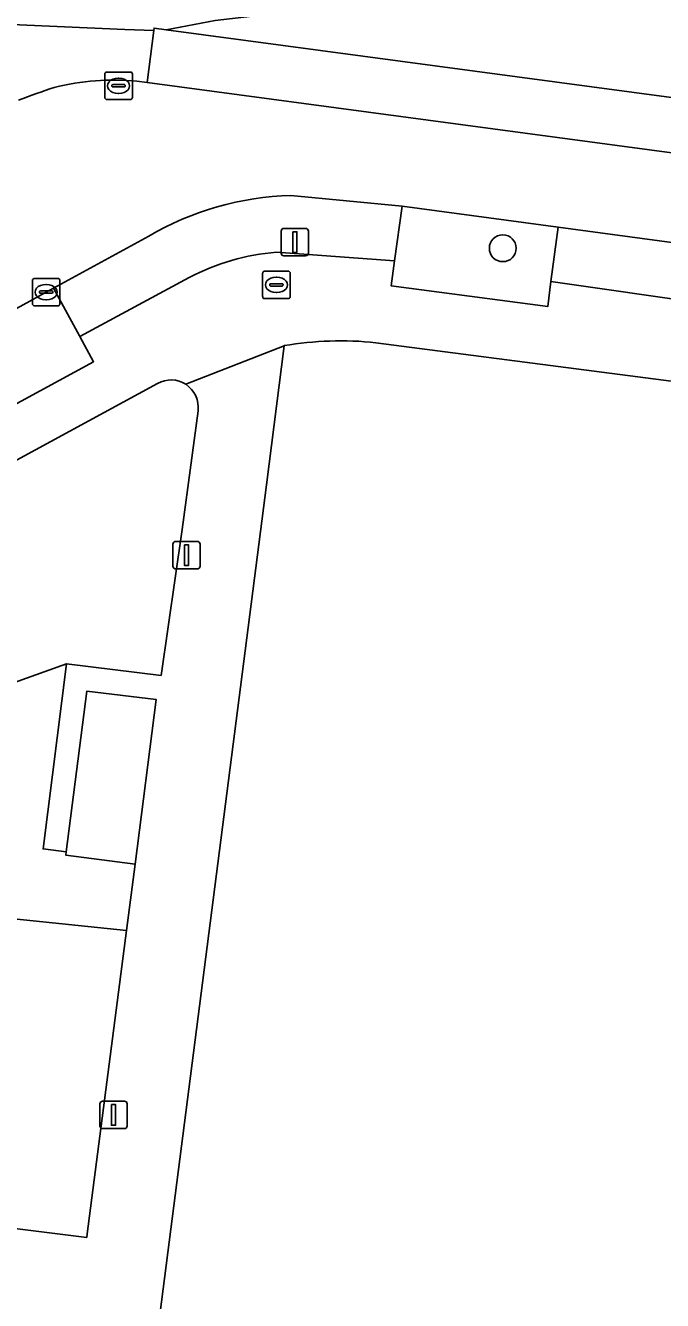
# Model space of a CAD drawing. Extents: x 161258 to 161838, y 380833 to 381727.
# Drawn here: x 161586.46 to 161609.62, y 381626.2 to 381672.56 of the extents above; entities that cross this region are included whole.
import ezdxf

# ---------------------------------------------------------------- set-up
doc = ezdxf.new("R2010")
doc.units = 0
for name, color, linetype in [('IMGEO_Berm_groen', 7, 'Continuous'), ('IMGEO_Boom', 7, 'Continuous'), ('IMGEO_Brandkraan', 7, 'Continuous'), ('IMGEO_Erf', 7, 'Continuous'), ('IMGEO_Groenvoorziening', 7, 'Continuous'), ('IMGEO_Kolk', 7, 'Continuous'), ('IMGEO_Lichtmast', 7, 'Continuous'), ('IMGEO_Pand', 7, 'Continuous'), ('IMGEO_Parkeervlak_halfverhard', 7, 'Continuous'), ('IMGEO_Parkeervlak_open', 7, 'Continuous'), ('IMGEO_Rijbaan_lokaal_open', 7, 'Continuous'), ('IMGEO_Rioolput', 7, 'Continuous'), ('IMGEO_Voetpad_open', 7, 'Continuous')]:
    doc.layers.add(name, color=color, linetype=linetype)

msp = doc.modelspace()

# ---------------------------------------------------------------- linework, layer by layer
at = {"layer": 'IMGEO_Berm_groen'}
for points in [[(161590.516, 381670.535), (161590.884, 381670.486), (161591.126, 381672.369), (161590.075, 381672.415), (161569.243, 381673.332), (161553.615, 381674.625), (161541.328, 381675.861), (161500, 381680.965), (161479.26, 381683.527), (161448.242, 381687.62), (161413.662, 381693.013), (161412.207, 381694.368), (161412.767, 381698.536), (161411.889, 381699.505), (161411.91, 381699.657), (161411.957, 381699.966), (161412.199, 381701.786), (161412.495, 381704.012), (161412.591, 381704.741), (161412.782, 381706.187)], [(161419.518, 381699.804), (161598.175, 381675.897), (161597.877, 381673.07), (161595.231, 381672.953), (161593.354, 381672.734), (161591.581, 381672.404), (161665.053, 381662.56), (161687.397, 381659.556)]]:
    msp.add_lwpolyline(points, dxfattribs=at)
msp.add_lwpolyline([(161419.518, 381699.804), (161419.285, 381697.682), (161412.767, 381698.536), (161412.207, 381694.368), (161413.662, 381693.013), (161448.242, 381687.62), (161479.26, 381683.527), (161500, 381680.965), (161541.328, 381675.861), (161553.615, 381674.625), (161569.243, 381673.332), (161590.075, 381672.415), (161591.126, 381672.369), (161591.138, 381672.463), (161591.581, 381672.404), (161593.354, 381672.734), (161595.231, 381672.953), (161597.877, 381673.07), (161598.175, 381675.897)], close=True, dxfattribs=at)
for centre, radius, start, end in [((161589.71, 381661.359), 9.211, 84.98, 103.8115), ((161595.138, 381646.941), 24.576, 108.0787, 111.2905)]:
    msp.add_arc(centre, radius, start, end, dxfattribs=at)
at = {"layer": 'IMGEO_Boom'}
msp.add_circle((161603.814, 381664.459), 0.489, dxfattribs=at)
at = {"layer": 'IMGEO_Brandkraan'}
for p, q in [((161595.085, 381662.699), (161595.085, 381663.551)), ((161595.16, 381663.625), (161596.012, 381663.625)), ((161596.086, 381663.551), (161596.086, 381662.699)), ((161595.344, 381663.119), (161595.344, 381663.131)), ((161595.782, 381663.082), (161595.384, 381663.082)), ((161595.387, 381663.168), (161595.785, 381663.168)), ((161595.573, 381663.405), (161595.598, 381663.405)), ((161595.828, 381663.131), (161595.828, 381663.119)), ((161596.012, 381662.625), (161595.16, 381662.625)), ((161595.596, 381662.845), (161595.571, 381662.845))]:
    msp.add_line(p, q, dxfattribs=at)
for points in [[(161595.085, 381662.699), (161595.085, 381663.551)], [(161595.16, 381663.625), (161596.012, 381663.625)], [(161596.086, 381663.551), (161596.086, 381662.699)], [(161596.012, 381662.625), (161595.16, 381662.625)]]:
    msp.add_lwpolyline(points, dxfattribs=at)
for centre, radius, start, end in [((161595.162, 381663.549), 0.0765, 91.552, 178.448), ((161595.162, 381663.549), 0.0765, 91.552, 178.448), ((161596.01, 381663.549), 0.0765, 1.552, 88.448), ((161596.01, 381663.549), 0.0765, 1.552, 88.448), ((161595.384, 381663.128), 0.0403, 85.8775, 175.7526), ((161595.381, 381663.118), 0.0366, 178.938, 274.7102), ((161595.785, 381663.125), 0.043, 264.8664, 352.4533), ((161595.789, 381663.13), 0.0386, 1.7309, 96.639), ((161595.162, 381662.701), 0.0765, 181.552, 268.448), ((161595.162, 381662.701), 0.0765, 181.552, 268.448), ((161596.01, 381662.701), 0.0765, 271.552, 358.448), ((161596.01, 381662.701), 0.0765, 271.552, 358.448)]:
    msp.add_arc(centre, radius, start, end, dxfattribs=at)
for centre, major_axis, ratio, start_param, end_param in [((161595.572, 381663.125), (-0.387, 0.002), 0.722429, 4.712389, 7.853982), ((161595.597, 381663.125), (-0.39, 0.002), 0.717154, 1.570796, 4.712389)]:
    msp.add_ellipse(centre, major_axis=major_axis, ratio=ratio, start_param=start_param, end_param=end_param, dxfattribs=at)
at = {"layer": 'IMGEO_Erf'}
for points in [[(161595.863, 381660.915), (161595.221, 381655.854), (161588.317, 381602.109)], [(161744.895, 381638.467), (161745.302, 381641.497), (161740.472, 381642.131), (161716.743, 381645.239), (161684.01, 381649.696), (161663.105, 381652.447), (161611.247, 381659.449), (161599.202, 381661.023)]]:
    msp.add_lwpolyline(points, dxfattribs=at)
msp.add_arc((161597.923, 381648.903), 12.188, 83.9751, 99.7301, dxfattribs=at)
at = {"layer": 'IMGEO_Groenvoorziening'}
for points in [[(161605.826, 381665.22), (161600.151, 381665.982), (161599.88, 381663.996), (161599.756, 381663.086), (161605.445, 381662.335), (161605.565, 381663.248)], [(161588.444, 381661.245), (161588.427, 381661.277), (161587.488, 381663.009), (161587.216, 381662.861), (161585.537, 381661.94), (161581.495, 381659.722), (161578.449, 381658.051), (161579.916, 381655.433), (161588.939, 381660.332)], [(161590.136, 381639.647), (161586.037, 381640.08), (161584.612, 381629.003), (161588.693, 381628.49), (161588.71, 381628.616)]]:
    msp.add_lwpolyline(points, close=True, dxfattribs=at)
for points in [[(161591.267, 381659.543), (161579.755, 381653.291), (161580.168, 381652.549), (161577.783, 381651.245), (161577.37, 381651.995), (161571.218, 381648.654)], [(161592.154, 381654.235), (161592.738, 381658.544)], [(161568.808, 381643.777), (161573.509, 381644.17), (161587.95, 381649.344), (161591.393, 381648.925), (161592.154, 381654.235)], [(161586.037, 381640.08), (161590.136, 381639.647), (161590.448, 381642.063), (161587.929, 381642.392), (161587.945, 381642.513), (161587.102, 381642.619), (161587.95, 381649.344), (161573.509, 381644.17), (161568.808, 381643.777)]]:
    msp.add_lwpolyline(points, dxfattribs=at)
for radius, start, end in [(0.996, 57.226, 119.0788), (0.995, 352.5453, 57.2154)]:
    msp.add_arc((161591.751, 381658.673), radius, start, end, dxfattribs=at)
at = {"layer": 'IMGEO_Kolk'}
for p, q in [((161586.715, 381662.435), (161586.715, 381663.287)), ((161586.79, 381663.361), (161587.642, 381663.361)), ((161587.203, 381663.141), (161587.228, 381663.141)), ((161587.716, 381663.287), (161587.716, 381662.435)), ((161586.974, 381662.855), (161586.974, 381662.867)), ((161587.412, 381662.818), (161587.014, 381662.818)), ((161587.017, 381662.904), (161587.415, 381662.904)), ((161587.226, 381662.581), (161587.201, 381662.581)), ((161587.458, 381662.867), (161587.458, 381662.855)), ((161587.642, 381662.361), (161586.79, 381662.361))]:
    msp.add_line(p, q, dxfattribs=at)
for points in [[(161586.715, 381662.435), (161586.715, 381663.287)], [(161586.79, 381663.361), (161587.642, 381663.361)], [(161587.716, 381663.287), (161587.716, 381662.435)], [(161587.642, 381662.361), (161586.79, 381662.361)]]:
    msp.add_lwpolyline(points, dxfattribs=at)
for centre, radius, start, end in [((161586.792, 381663.285), 0.0765, 91.552, 178.448), ((161586.792, 381663.285), 0.0765, 91.552, 178.448), ((161587.64, 381663.285), 0.0765, 1.552, 88.448), ((161587.64, 381663.285), 0.0765, 1.552, 88.448), ((161587.014, 381662.864), 0.0403, 85.8775, 175.7526), ((161587.011, 381662.854), 0.0366, 178.938, 274.7102), ((161587.415, 381662.861), 0.043, 264.8664, 352.4533), ((161587.419, 381662.866), 0.0386, 1.7309, 96.639), ((161586.792, 381662.437), 0.0765, 181.552, 268.448), ((161586.792, 381662.437), 0.0765, 181.552, 268.448), ((161587.64, 381662.437), 0.0765, 271.552, 358.448), ((161587.64, 381662.437), 0.0765, 271.552, 358.448)]:
    msp.add_arc(centre, radius, start, end, dxfattribs=at)
for centre, major_axis, ratio, start_param, end_param in [((161587.202, 381662.861), (-0.387, 0.002), 0.722429, 4.712389, 7.853982), ((161587.227, 381662.861), (-0.39, 0.002), 0.717154, 1.570796, 4.712389)]:
    msp.add_ellipse(centre, major_axis=major_axis, ratio=ratio, start_param=start_param, end_param=end_param, dxfattribs=at)
at = {"layer": 'IMGEO_Lichtmast'}
for p, q in [((161595.757, 381664.28), (161595.757, 381665.08)), ((161595.757, 381665.08), (161595.757, 381664.28)), ((161595.857, 381665.18), (161596.647, 381665.18)), ((161596.647, 381665.18), (161595.857, 381665.18)), ((161596.747, 381665.08), (161596.747, 381664.28)), ((161596.747, 381664.28), (161596.747, 381665.08)), ((161596.647, 381664.18), (161595.857, 381664.18)), ((161595.857, 381664.18), (161596.647, 381664.18)), ((161591.821, 381652.898), (161591.821, 381653.698)), ((161591.821, 381653.698), (161591.821, 381652.898)), ((161591.921, 381653.798), (161592.711, 381653.798)), ((161592.711, 381653.798), (161591.921, 381653.798)), ((161592.811, 381653.698), (161592.811, 381652.898)), ((161592.811, 381652.898), (161592.811, 381653.698)), ((161592.711, 381652.798), (161591.921, 381652.798)), ((161591.921, 381652.798), (161592.711, 381652.798)), ((161589.169, 381632.546), (161589.169, 381633.346)), ((161589.169, 381633.346), (161589.169, 381632.546)), ((161589.269, 381633.446), (161590.059, 381633.446)), ((161590.059, 381633.446), (161589.269, 381633.446)), ((161590.159, 381633.346), (161590.159, 381632.546)), ((161590.159, 381632.546), (161590.159, 381633.346)), ((161590.059, 381632.446), (161589.269, 381632.446)), ((161589.269, 381632.446), (161590.059, 381632.446))]:
    msp.add_line(p, q, dxfattribs=at)
for points in [[(161596.177, 381665.055), (161596.327, 381665.055), (161596.327, 381664.305), (161596.177, 381664.305), (161596.177, 381665.055)], [(161592.241, 381653.673), (161592.391, 381653.673), (161592.391, 381652.923), (161592.241, 381652.923), (161592.241, 381653.673)], [(161589.589, 381633.321), (161589.739, 381633.321), (161589.739, 381632.571), (161589.589, 381632.571), (161589.589, 381633.321)]]:
    msp.add_lwpolyline(points, dxfattribs=at)
for centre, start, end in [((161595.857, 381665.08), 90, 180), ((161595.857, 381665.08), 90, 180), ((161596.647, 381665.08), 0, 90), ((161596.647, 381665.08), 360, 90), ((161595.857, 381664.28), 180, 270), ((161595.857, 381664.28), 180, 270), ((161596.647, 381664.28), 270, 0), ((161596.647, 381664.28), 270, 0), ((161591.921, 381653.698), 90, 180), ((161591.921, 381653.698), 90, 180), ((161592.711, 381653.698), 0, 90), ((161592.711, 381653.698), 360, 90), ((161591.921, 381652.898), 180, 270), ((161591.921, 381652.898), 180, 270), ((161592.711, 381652.898), 270, 0), ((161592.711, 381652.898), 270, 0), ((161589.269, 381633.346), 90, 180), ((161589.269, 381633.346), 90, 180), ((161590.059, 381633.346), 0, 90), ((161590.059, 381633.346), 360, 90), ((161589.269, 381632.546), 180, 270), ((161589.269, 381632.546), 180, 270), ((161590.059, 381632.546), 270, 0), ((161590.059, 381632.546), 270, 0)]:
    msp.add_arc(centre, 0.1, start, end, dxfattribs=at)
at = {"layer": 'IMGEO_Pand'}
msp.add_lwpolyline([(161590.448, 381642.063), (161591.218, 381648.049), (161588.698, 381648.355), (161587.945, 381642.513), (161587.929, 381642.392)], close=True, dxfattribs=at)
at = {"layer": 'IMGEO_Parkeervlak_halfverhard'}
for points in [[(161591.581, 381672.404), (161591.138, 381672.463), (161591.126, 381672.369), (161590.884, 381670.486), (161662.932, 381660.822), (161667.513, 381660.211), (161687.091, 381657.568)], [(161687.397, 381659.556), (161665.053, 381662.56), (161591.581, 381672.404)]]:
    msp.add_lwpolyline(points, dxfattribs=at)
at = {"layer": 'IMGEO_Parkeervlak_open'}
for points in [[(161595.593, 381664.309), (161599.88, 381663.996), (161600.151, 381665.982), (161596.114, 381666.375)], [(161590.944, 381664.897), (161587.488, 381663.009), (161588.427, 381661.277), (161588.444, 381661.245), (161592.419, 381663.391)]]:
    msp.add_lwpolyline(points, dxfattribs=at)
msp.add_lwpolyline([(161611.485, 381664.459), (161605.826, 381665.22), (161605.565, 381663.248), (161611.231, 381662.438)], close=True, dxfattribs=at)
for centre, radius, start, end in [((161596.403, 381655.584), 10.794, 91.5318, 120.3765), ((161596.165, 381656.384), 7.946, 94.1313, 118.1311)]:
    msp.add_arc(centre, radius, start, end, dxfattribs=at)
at = {"layer": 'IMGEO_Rijbaan_lokaal_open'}
for points in [[(161590.884, 381670.486), (161590.516, 381670.535)], [(161596.114, 381666.375), (161600.151, 381665.982), (161605.826, 381665.22), (161611.485, 381664.459), (161613.107, 381664.241), (161618.02, 381663.581), (161620.033, 381663.31), (161623.981, 381662.785), (161627.98, 381662.252), (161638.352, 381660.872), (161639.609, 381660.701), (161644.101, 381660.091), (161660.644, 381657.843), (161661.981, 381657.663), (161662.493, 381657.593), (161662.932, 381660.822), (161590.884, 381670.486)], [(161582.269, 381667.904), (161585.537, 381661.94), (161587.216, 381662.861), (161587.488, 381663.009), (161590.944, 381664.897)]]:
    msp.add_lwpolyline(points, dxfattribs=at)
for centre, radius, start, end in [((161589.71, 381661.359), 9.211, 84.98, 103.8115), ((161595.138, 381646.941), 24.576, 108.0787, 111.2905), ((161596.403, 381655.584), 10.794, 91.5318, 120.3765)]:
    msp.add_arc(centre, radius, start, end, dxfattribs=at)
at = {"layer": 'IMGEO_Rioolput'}
for p, q in [((161589.422, 381670.864), (161590.274, 381670.864)), ((161589.347, 381669.938), (161589.347, 381670.79)), ((161589.649, 381670.407), (161590.047, 381670.407)), ((161589.835, 381670.644), (161589.86, 381670.644)), ((161590.348, 381670.79), (161590.348, 381669.938)), ((161589.606, 381670.358), (161589.606, 381670.37)), ((161590.044, 381670.321), (161589.646, 381670.321)), ((161589.858, 381670.084), (161589.833, 381670.084)), ((161590.09, 381670.37), (161590.09, 381670.358)), ((161590.274, 381669.864), (161589.422, 381669.864))]:
    msp.add_line(p, q, dxfattribs=at)
for points in [[(161589.422, 381670.864), (161590.274, 381670.864)], [(161589.347, 381669.938), (161589.347, 381670.79)], [(161590.348, 381670.79), (161590.348, 381669.938)], [(161590.274, 381669.864), (161589.422, 381669.864)]]:
    msp.add_lwpolyline(points, dxfattribs=at)
for centre, radius, start, end in [((161589.424, 381670.788), 0.0765, 91.552, 178.448), ((161589.424, 381670.788), 0.0765, 91.552, 178.448), ((161590.272, 381670.788), 0.0765, 1.552, 88.448), ((161590.272, 381670.788), 0.0765, 1.552, 88.448), ((161589.646, 381670.367), 0.0403, 85.8775, 175.7526), ((161590.051, 381670.369), 0.0386, 1.7309, 96.639), ((161589.424, 381669.94), 0.0765, 181.552, 268.448), ((161589.424, 381669.94), 0.0765, 181.552, 268.448), ((161589.643, 381670.357), 0.0366, 178.938, 274.7102), ((161590.047, 381670.364), 0.043, 264.8664, 352.4533), ((161590.272, 381669.94), 0.0765, 271.552, 358.448), ((161590.272, 381669.94), 0.0765, 271.552, 358.448)]:
    msp.add_arc(centre, radius, start, end, dxfattribs=at)
for centre, major_axis, ratio, start_param, end_param in [((161589.834, 381670.364), (-0.387, 0.002), 0.722429, 4.712389, 7.853982), ((161589.859, 381670.364), (-0.39, 0.002), 0.717154, 1.570796, 4.712389)]:
    msp.add_ellipse(centre, major_axis=major_axis, ratio=ratio, start_param=start_param, end_param=end_param, dxfattribs=at)
at = {"layer": 'IMGEO_Voetpad_open'}
for points in [[(161611.231, 381662.438), (161605.565, 381663.248), (161605.445, 381662.335), (161599.756, 381663.086), (161599.88, 381663.996), (161595.593, 381664.309)], [(161592.419, 381663.391), (161588.444, 381661.245), (161588.939, 381660.332), (161579.916, 381655.433), (161578.449, 381658.051), (161576.888, 381657.195), (161578.343, 381654.561), (161567.48, 381648.674)], [(161592.29, 381659.51), (161595.863, 381660.915)], [(161595.221, 381655.854), (161595.863, 381660.915), (161592.29, 381659.51)], [(161599.202, 381661.023), (161611.247, 381659.449), (161663.105, 381652.447), (161684.01, 381649.696), (161716.743, 381645.239), (161740.472, 381642.131), (161745.302, 381641.497), (161747.796, 381641.17), (161747.999, 381642.867)], [(161571.218, 381648.654), (161577.37, 381651.995), (161579.755, 381653.291), (161591.267, 381659.543)], [(161592.738, 381658.544), (161592.154, 381654.235), (161591.393, 381648.925), (161587.95, 381649.344), (161587.102, 381642.619), (161587.945, 381642.513), (161588.698, 381648.355), (161591.218, 381648.049), (161590.448, 381642.063), (161590.136, 381639.647), (161588.71, 381628.616), (161588.693, 381628.49), (161584.612, 381629.003), (161572.813, 381630.488), (161568.914, 381643.266)], [(161588.317, 381602.109), (161595.221, 381655.854)]]:
    msp.add_lwpolyline(points, dxfattribs=at)
for centre, radius, start, end in [((161596.165, 381656.384), 7.946, 94.1313, 118.1311), ((161597.923, 381648.903), 12.188, 83.9751, 99.7301), ((161591.751, 381658.673), 0.996, 57.226, 119.0788), ((161591.751, 381658.673), 0.995, 352.5453, 57.2154)]:
    msp.add_arc(centre, radius, start, end, dxfattribs=at)

doc.saveas('drawing.dxf')
